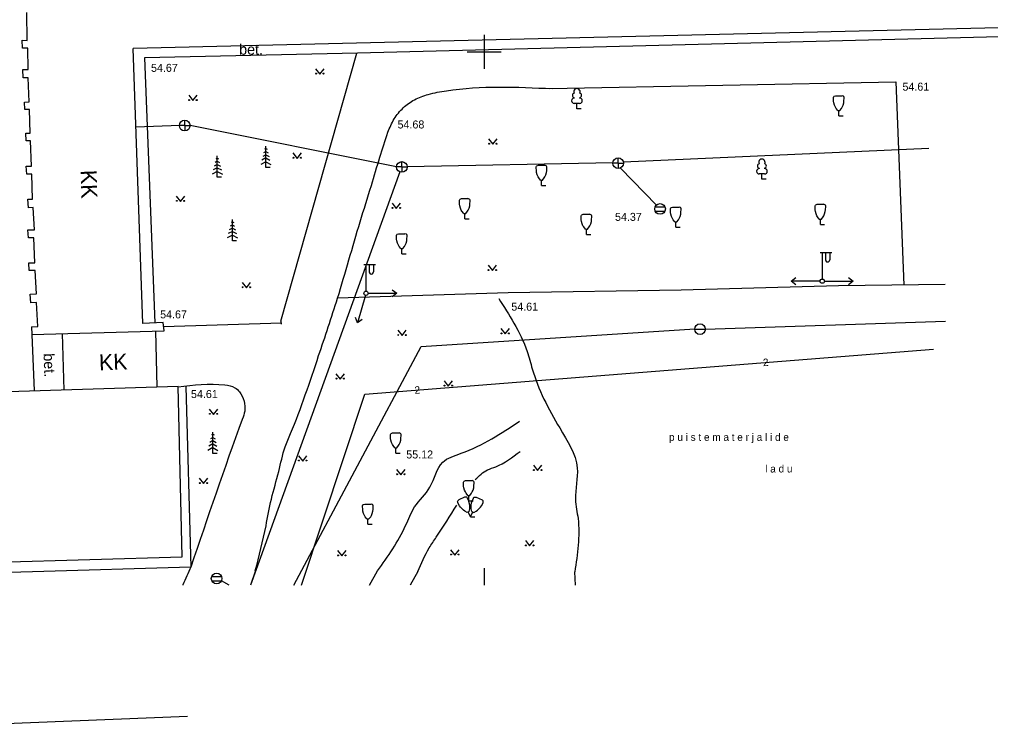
# Model space of a CAD drawing. Extents: x 9156 to 9809, y 2728 to 4000.
# Drawn here: x 9556.4 to 9647.5, y 3486.5 to 3553 of the extents above; entities that cross this region are included whole.
import ezdxf

# ---------------------------------------------------------------- set-up
doc = ezdxf.new("R2010")
doc.units = 0
for name, color, linetype in [('Level 18', 7, 'Continuous'), ('Level 54', 7, 'Continuous'), ('Level 56', 7, 'Continuous'), ('Level 58', 7, 'Continuous')]:
    doc.layers.add(name, color=color, linetype=linetype)

# ---------------------------------------------------------------- blocks, each defined once
blk = doc.blocks.new('KKOL')
at = {"layer": 'Level 58'}
for p, q in [((0, 1.59349), (0, -1.5935)), ((-1.5935, 0), (1.59349, 0))]:
    blk.add_line(p, q, dxfattribs=at)

msp = doc.modelspace()

# ---------------------------------------------------------------- linework, layer by layer
at = {"layer": 'Level 18'}
msp.add_line((9543.338, 3486.533), (9572.194, 3487.688), dxfattribs=at)
at = {"layer": 'Level 54'}
for p, q in [((9557.175, 3551.068), (9557.126, 3553.678)), ((9668.81, 3552.755), (9567.095, 3550.318)), ((9669.583, 3551.972), (9588.121, 3549.881)), ((9556.735, 3550.334), (9556.686, 3551.084)), ((9556.686, 3551.084), (9557.175, 3551.068)), ((9557.224, 3550.334), (9556.735, 3550.334)), ((9557.272, 3548.352), (9557.224, 3550.334)), ((9568.015, 3524.538), (9567.095, 3550.318)), ((9588.121, 3549.881), (9568.168, 3549.43)), ((9568.168, 3549.43), (9569.127, 3524.577)), ((9580.934, 3524.751), (9588.058, 3549.88)), ((9556.799, 3547.569), (9556.767, 3548.352)), ((9556.767, 3548.352), (9557.272, 3548.352)), ((9584.192, 3548.415), (9584.595, 3547.91)), ((9584.595, 3547.91), (9584.992, 3548.415)), ((9557.272, 3547.569), (9556.799, 3547.569)), ((9557.37, 3545.317), (9557.272, 3547.569)), ((9606.163, 3546.554), (9638.573, 3547.206)), ((9638.573, 3547.206), (9639.321, 3528.121)), ((9572.302, 3545.934), (9572.705, 3545.429)), ((9572.705, 3545.429), (9573.102, 3545.934)), ((9632.929, 3545.887), (9633.529, 3545.887)), ((9556.913, 3545.285), (9557.37, 3545.317)), ((9556.946, 3544.583), (9556.913, 3545.285)), ((9608.441, 3545.705), (9608.441, 3545.673)), ((9608.941, 3545.173), (9608.441, 3545.173)), ((9608.691, 3544.673), (9608.691, 3545.173)), ((9608.941, 3545.705), (9608.941, 3545.673)), ((9557.386, 3544.6), (9556.946, 3544.583)), ((9557.451, 3542.39), (9557.386, 3544.6)), ((9609.091, 3544.673), (9608.691, 3544.673)), ((9633.129, 3544.487), (9633.329, 3544.487)), ((9633.229, 3543.987), (9633.229, 3544.487)), ((9633.229, 3543.987), (9633.629, 3543.987)), ((9571.469, 3543.089), (9567.358, 3542.947)), ((9571.933, 3543.089), (9571.433, 3543.089)), ((9571.933, 3543.089), (9571.933, 3543.589)), ((9571.933, 3543.089), (9572.433, 3543.089)), ((9571.933, 3543.089), (9571.933, 3542.589)), ((9591.783, 3539.211), (9572.433, 3543.087)), ((9557.027, 3542.373), (9557.451, 3542.39)), ((9557.076, 3541.655), (9557.027, 3542.373)), ((9557.484, 3541.672), (9557.076, 3541.655)), ((9557.565, 3539.29), (9557.484, 3541.672)), ((9600.415, 3541.838), (9600.818, 3541.333)), ((9600.818, 3541.333), (9601.215, 3541.838)), ((9579.535, 3540.351), (9579.237, 3540.185)), ((9579.535, 3540.651), (9579.323, 3540.533)), ((9579.535, 3540.951), (9579.409, 3540.881)), ((9579.535, 3539.151), (9579.535, 3541.151)), ((9579.535, 3540.951), (9579.661, 3540.881)), ((9579.535, 3540.651), (9579.747, 3540.533)), ((9579.535, 3540.351), (9579.833, 3540.185)), ((9582.067, 3540.517), (9582.47, 3540.012)), ((9582.47, 3540.012), (9582.867, 3540.517)), ((9641.678, 3540.925), (9613.038, 3539.651)), ((9574.982, 3539.44), (9574.684, 3539.274)), ((9574.982, 3539.74), (9574.77, 3539.622)), ((9574.982, 3540.04), (9574.856, 3539.97)), ((9574.982, 3538.24), (9574.982, 3540.24)), ((9574.982, 3540.04), (9575.108, 3539.97)), ((9574.982, 3539.74), (9575.194, 3539.622)), ((9574.982, 3539.44), (9575.28, 3539.274)), ((9579.535, 3539.701), (9579.06, 3539.437)), ((9579.535, 3540.051), (9579.151, 3539.838)), ((9579.535, 3540.051), (9579.919, 3539.838)), ((9579.535, 3539.701), (9580.01, 3539.437)), ((9592.283, 3539.21), (9592.283, 3539.71)), ((9612.048, 3539.588), (9592.783, 3539.211)), ((9612.547, 3539.557), (9612.047, 3539.557)), ((9612.547, 3539.557), (9612.547, 3540.057)), ((9612.547, 3539.557), (9613.047, 3539.557)), ((9612.547, 3539.557), (9612.547, 3539.057)), ((9557.125, 3538.523), (9557.076, 3539.29)), ((9557.076, 3539.29), (9557.565, 3539.29)), ((9557.598, 3538.545), (9557.125, 3538.523)), ((9557.679, 3536.196), (9557.598, 3538.545)), ((9574.982, 3538.79), (9574.506, 3538.526)), ((9574.982, 3539.14), (9574.598, 3538.926)), ((9574.982, 3539.14), (9575.366, 3538.926)), ((9574.982, 3538.79), (9575.457, 3538.526)), ((9592.1, 3538.745), (9578.107, 3500)), ((9579.935, 3539.151), (9579.535, 3539.151)), ((9592.283, 3539.21), (9591.783, 3539.21)), ((9592.283, 3539.21), (9592.783, 3539.21)), ((9592.283, 3539.21), (9592.283, 3538.71)), ((9605.071, 3539.37), (9605.671, 3539.37)), ((9612.762, 3539.105), (9616.14, 3535.639)), ((9625.774, 3539.081), (9625.774, 3539.049)), ((9626.274, 3538.549), (9625.774, 3538.549)), ((9626.024, 3538.049), (9626.024, 3538.549)), ((9626.274, 3539.081), (9626.274, 3539.049)), ((9575.382, 3538.24), (9574.982, 3538.24)), ((9605.271, 3537.97), (9605.471, 3537.97)), ((9605.371, 3537.47), (9605.371, 3537.97)), ((9626.424, 3538.049), (9626.024, 3538.049)), ((9605.371, 3537.47), (9605.771, 3537.47)), ((9557.223, 3536.18), (9557.679, 3536.196)), ((9557.288, 3535.381), (9557.223, 3536.18)), ((9571.139, 3536.477), (9571.542, 3535.972)), ((9571.542, 3535.972), (9571.939, 3536.477)), ((9591.358, 3535.813), (9591.761, 3535.308)), ((9591.761, 3535.308), (9592.158, 3535.813)), ((9597.876, 3536.239), (9598.476, 3536.239)), ((9557.728, 3535.397), (9557.288, 3535.381)), ((9557.842, 3533.313), (9557.728, 3535.397)), ((9616.017, 3535.468), (9616.934, 3535.468)), ((9616.017, 3535.068), (9616.934, 3535.068)), ((9617.653, 3535.45), (9618.253, 3535.45)), ((9631.201, 3535.708), (9631.801, 3535.708)), ((9576.398, 3534.065), (9576.272, 3533.995)), ((9576.398, 3532.265), (9576.398, 3534.265)), ((9576.398, 3534.065), (9576.524, 3533.995)), ((9598.076, 3534.839), (9598.276, 3534.839)), ((9598.176, 3534.339), (9598.176, 3534.839)), ((9598.176, 3534.339), (9598.576, 3534.339)), ((9609.277, 3534.77), (9609.877, 3534.77)), ((9617.853, 3534.05), (9618.053, 3534.05)), ((9617.953, 3533.55), (9617.953, 3534.05)), ((9631.401, 3534.308), (9631.601, 3534.308)), ((9631.501, 3533.808), (9631.501, 3534.308)), ((9557.239, 3533.296), (9557.842, 3533.313)), ((9557.288, 3532.546), (9557.239, 3533.296)), ((9576.398, 3533.165), (9576.014, 3532.952)), ((9576.398, 3533.465), (9576.1, 3533.3)), ((9576.398, 3533.765), (9576.186, 3533.648)), ((9576.398, 3533.765), (9576.61, 3533.648)), ((9576.398, 3533.465), (9576.696, 3533.3)), ((9576.398, 3533.165), (9576.782, 3532.952)), ((9609.477, 3533.37), (9609.677, 3533.37)), ((9609.577, 3532.87), (9609.577, 3533.37)), ((9617.953, 3533.55), (9618.353, 3533.55)), ((9631.501, 3533.808), (9631.901, 3533.808)), ((9557.777, 3532.562), (9557.288, 3532.546)), ((9557.875, 3530.217), (9557.777, 3532.562)), ((9576.398, 3532.815), (9575.923, 3532.551)), ((9576.398, 3532.815), (9576.874, 3532.551)), ((9576.798, 3532.265), (9576.398, 3532.265)), ((9591.974, 3532.944), (9592.574, 3532.944)), ((9609.577, 3532.87), (9609.977, 3532.87)), ((9592.174, 3531.544), (9592.374, 3531.544)), ((9592.274, 3531.044), (9592.274, 3531.544)), ((9592.274, 3531.044), (9592.674, 3531.044)), ((9631.476, 3531.195), (9632.576, 3531.195)), ((9631.676, 3531.195), (9631.676, 3528.695)), ((9631.976, 3531.195), (9631.976, 3530.495)), ((9632.376, 3531.195), (9632.376, 3530.495)), ((9557.321, 3530.201), (9557.875, 3530.217)), ((9557.37, 3529.483), (9557.321, 3530.201)), ((9557.908, 3529.499), (9557.37, 3529.483)), ((9558.038, 3527.319), (9557.908, 3529.499)), ((9588.72, 3530.066), (9589.82, 3530.066)), ((9588.92, 3530.066), (9588.92, 3527.566)), ((9589.22, 3530.066), (9589.22, 3529.366)), ((9589.62, 3530.066), (9589.62, 3529.366)), ((9600.364, 3529.991), (9600.767, 3529.485)), ((9600.767, 3529.485), (9601.164, 3529.991)), ((9628.776, 3528.495), (9629.215, 3528.826)), ((9631.476, 3528.495), (9628.776, 3528.495)), ((9629.215, 3528.164), (9628.776, 3528.495)), ((9631.876, 3528.495), (9634.576, 3528.495)), ((9634.137, 3528.826), (9634.576, 3528.495)), ((9634.576, 3528.495), (9634.137, 3528.164)), ((9577.312, 3528.376), (9577.715, 3527.871)), ((9577.715, 3527.871), (9578.112, 3528.376)), ((9591.381, 3527.697), (9591.82, 3527.366)), ((9618.448, 3527.66), (9602.259, 3527.404)), ((9633.186, 3528.043), (9618.448, 3527.66)), ((9643.193, 3528.171), (9633.186, 3528.043)), ((9557.451, 3527.286), (9558.038, 3527.319)), ((9557.516, 3526.47), (9557.451, 3527.286)), ((9602.259, 3527.404), (9586.255, 3526.902)), ((9588.865, 3527.174), (9588.124, 3524.578)), ((9589.12, 3527.366), (9591.82, 3527.366)), ((9591.82, 3527.366), (9591.381, 3527.035)), ((9558.054, 3526.503), (9557.516, 3526.47)), ((9558.168, 3524.236), (9558.054, 3526.503)), ((9588.124, 3524.578), (9587.926, 3525.091)), ((9588.563, 3524.909), (9588.124, 3524.578)), ((9557.582, 3524.212), (9558.168, 3524.236)), ((9557.582, 3524.212), (9557.615, 3523.494)), ((9569.907, 3524.604), (9568.015, 3524.538)), ((9570.004, 3523.853), (9569.907, 3524.604)), ((9569.954, 3524.241), (9580.995, 3524.603)), ((9581, 3524.453), (9580.965, 3524.752)), ((9594.079, 3522.378), (9619.728, 3524.034)), ((9601.568, 3524.052), (9601.971, 3523.547)), ((9601.971, 3523.547), (9602.368, 3524.052)), ((9619.726, 3523.992), (9620.726, 3523.992)), ((9620.701, 3523.992), (9643.236, 3524.73)), ((9557.615, 3523.494), (9570.004, 3523.853)), ((9557.615, 3523.494), (9557.811, 3518.195)), ((9560.451, 3523.576), (9560.615, 3518.285)), ((9569.188, 3523.83), (9569.32, 3518.566)), ((9591.9, 3523.896), (9592.303, 3523.391)), ((9592.303, 3523.391), (9592.7, 3523.896)), ((9582.144, 3500), (9594.079, 3522.378)), ((9588.819, 3517.901), (9642.095, 3522.122)), ((9586.095, 3519.812), (9586.498, 3519.306)), ((9586.498, 3519.306), (9586.895, 3519.812)), ((9571.311, 3518.63), (9534.872, 3517.456)), ((9571.702, 3502.643), (9571.311, 3518.63)), ((9572.05, 3518.626), (9572.503, 3501.678)), ((9596.231, 3519.148), (9596.634, 3518.643)), ((9596.634, 3518.643), (9597.031, 3519.148)), ((9582.867, 3500), (9588.819, 3517.901)), ((9574.235, 3516.502), (9574.638, 3515.996)), ((9574.638, 3515.996), (9575.035, 3516.502)), ((9574.572, 3514.142), (9574.447, 3514.072)), ((9574.572, 3512.342), (9574.572, 3514.342)), ((9574.572, 3514.142), (9574.698, 3514.072)), ((9591.415, 3514.264), (9592.015, 3514.264)), ((9574.572, 3513.242), (9574.188, 3513.029)), ((9574.572, 3513.542), (9574.275, 3513.377)), ((9574.572, 3513.842), (9574.361, 3513.724)), ((9574.572, 3513.842), (9574.784, 3513.724)), ((9574.572, 3513.542), (9574.87, 3513.377)), ((9574.572, 3513.242), (9574.956, 3513.029)), ((9574.572, 3512.892), (9574.097, 3512.628)), ((9574.572, 3512.892), (9575.048, 3512.628)), ((9574.972, 3512.342), (9574.572, 3512.342)), ((9582.586, 3512.126), (9582.989, 3511.621)), ((9582.989, 3511.621), (9583.386, 3512.126)), ((9591.615, 3512.864), (9591.815, 3512.864)), ((9591.715, 3512.364), (9591.715, 3512.864)), ((9591.715, 3512.364), (9592.115, 3512.364)), ((9604.603, 3511.229), (9605.006, 3510.724)), ((9605.006, 3510.724), (9605.403, 3511.229)), ((9591.787, 3510.839), (9592.19, 3510.333)), ((9592.19, 3510.333), (9592.587, 3510.839)), ((9573.289, 3510.009), (9573.692, 3509.504)), ((9573.692, 3509.504), (9574.089, 3510.009)), ((9598.255, 3509.799), (9598.855, 3509.799)), ((9588.801, 3507.595), (9589.401, 3507.595)), ((9598.166, 3508.242), (9597.624, 3507.985)), ((9598.455, 3508.399), (9598.655, 3508.399)), ((9598.555, 3507.899), (9598.555, 3508.399)), ((9598.555, 3507.899), (9598.955, 3507.899)), ((9599.255, 3508.242), (9599.797, 3507.985)), ((9598.586, 3506.892), (9598.406, 3506.806)), ((9598.711, 3506.397), (9598.496, 3506.849)), ((9598.711, 3506.397), (9598.925, 3506.849)), ((9598.835, 3506.892), (9599.016, 3506.806)), ((9589.001, 3506.195), (9589.201, 3506.195)), ((9589.101, 3505.695), (9589.101, 3506.195)), ((9598.711, 3506.397), (9599.111, 3506.397)), ((9589.101, 3505.695), (9589.501, 3505.695)), ((9603.855, 3504.169), (9604.258, 3503.664)), ((9604.258, 3503.664), (9604.655, 3504.169)), ((9586.251, 3503.231), (9586.654, 3502.726)), ((9586.654, 3502.726), (9587.051, 3503.231)), ((9596.845, 3503.31), (9597.248, 3502.805)), ((9597.248, 3502.805), (9597.645, 3503.31)), ((9531.681, 3501.469), (9571.702, 3502.643)), ((9557.678, 3501.246), (9531.583, 3500.415)), ((9572.503, 3501.678), (9557.678, 3501.246)), ((9578.561, 3501.366), (9578.097, 3500)), ((9589.233, 3500), (9589.998, 3501.32)), ((9593.773, 3501.26), (9593.071, 3500)), ((9600, 3501.593), (9600, 3500)), ((9608.568, 3500), (9608.477, 3501.239)), ((9574.461, 3500.806), (9575.377, 3500.806)), ((9574.461, 3500.406), (9575.377, 3500.406)), ((9576.1, 3500), (9575.373, 3500.397))]:
    msp.add_line(p, q, dxfattribs=at)
for points in [[(9633.129, 3544.487), (9632.971, 3544.7), (9632.906, 3544.812), (9632.829, 3544.987), (9632.768, 3545.212), (9632.744, 3545.368), (9632.729, 3545.687), (9632.731, 3545.728), (9632.761, 3545.8), (9632.801, 3545.837), (9632.929, 3545.887)], [(9633.329, 3544.487), (9633.487, 3544.7), (9633.552, 3544.812), (9633.629, 3544.987), (9633.69, 3545.212), (9633.714, 3545.368), (9633.729, 3545.687), (9633.727, 3545.728), (9633.697, 3545.8), (9633.657, 3545.837), (9633.529, 3545.887)], [(9605.271, 3537.97), (9605.113, 3538.183), (9605.048, 3538.295), (9604.971, 3538.47), (9604.91, 3538.696), (9604.886, 3538.852), (9604.871, 3539.17), (9604.873, 3539.212), (9604.903, 3539.283), (9604.943, 3539.32), (9605.071, 3539.37)], [(9605.471, 3537.97), (9605.63, 3538.183), (9605.694, 3538.295), (9605.771, 3538.47), (9605.833, 3538.696), (9605.856, 3538.852), (9605.871, 3539.17), (9605.869, 3539.212), (9605.84, 3539.283), (9605.799, 3539.32), (9605.671, 3539.37)], [(9598.076, 3534.839), (9597.917, 3535.052), (9597.853, 3535.164), (9597.776, 3535.339), (9597.714, 3535.565), (9597.691, 3535.721), (9597.676, 3536.039), (9597.678, 3536.081), (9597.707, 3536.152), (9597.748, 3536.189), (9597.876, 3536.239)], [(9598.276, 3534.839), (9598.434, 3535.052), (9598.499, 3535.164), (9598.576, 3535.339), (9598.637, 3535.565), (9598.661, 3535.721), (9598.676, 3536.039), (9598.674, 3536.081), (9598.644, 3536.152), (9598.604, 3536.189), (9598.476, 3536.239)], [(9617.853, 3534.05), (9617.695, 3534.263), (9617.63, 3534.374), (9617.553, 3534.55), (9617.492, 3534.775), (9617.468, 3534.931), (9617.453, 3535.25), (9617.455, 3535.291), (9617.485, 3535.363), (9617.525, 3535.4), (9617.653, 3535.45)], [(9618.053, 3534.05), (9618.211, 3534.263), (9618.276, 3534.374), (9618.353, 3534.55), (9618.414, 3534.775), (9618.438, 3534.931), (9618.453, 3535.25), (9618.451, 3535.291), (9618.421, 3535.363), (9618.381, 3535.4), (9618.253, 3535.45)], [(9631.401, 3534.308), (9631.243, 3534.521), (9631.178, 3534.632), (9631.101, 3534.808), (9631.04, 3535.033), (9631.016, 3535.189), (9631.001, 3535.508), (9631.003, 3535.549), (9631.033, 3535.621), (9631.073, 3535.658), (9631.201, 3535.708)], [(9631.601, 3534.308), (9631.759, 3534.521), (9631.824, 3534.632), (9631.901, 3534.808), (9631.962, 3535.033), (9631.986, 3535.189), (9632.001, 3535.508), (9631.999, 3535.549), (9631.969, 3535.621), (9631.929, 3535.658), (9631.801, 3535.708)], [(9609.477, 3533.37), (9609.319, 3533.583), (9609.254, 3533.695), (9609.177, 3533.87), (9609.116, 3534.095), (9609.092, 3534.251), (9609.077, 3534.57), (9609.079, 3534.612), (9609.109, 3534.683), (9609.149, 3534.72), (9609.277, 3534.77)], [(9609.677, 3533.37), (9609.835, 3533.583), (9609.9, 3533.695), (9609.977, 3533.87), (9610.038, 3534.095), (9610.062, 3534.251), (9610.077, 3534.57), (9610.075, 3534.612), (9610.045, 3534.683), (9610.005, 3534.72), (9609.877, 3534.77)], [(9592.174, 3531.544), (9592.016, 3531.757), (9591.951, 3531.869), (9591.874, 3532.044), (9591.813, 3532.269), (9591.789, 3532.425), (9591.774, 3532.744), (9591.776, 3532.786), (9591.806, 3532.857), (9591.846, 3532.894), (9591.974, 3532.944)], [(9592.374, 3531.544), (9592.533, 3531.757), (9592.597, 3531.869), (9592.674, 3532.044), (9592.736, 3532.269), (9592.759, 3532.425), (9592.774, 3532.744), (9592.772, 3532.786), (9592.743, 3532.857), (9592.702, 3532.894), (9592.574, 3532.944)], [(9591.615, 3512.864), (9591.457, 3513.077), (9591.393, 3513.189), (9591.315, 3513.364), (9591.254, 3513.59), (9591.231, 3513.746), (9591.215, 3514.064), (9591.218, 3514.106), (9591.247, 3514.177), (9591.287, 3514.215), (9591.415, 3514.264)], [(9591.815, 3512.864), (9591.974, 3513.077), (9592.038, 3513.189), (9592.115, 3513.364), (9592.177, 3513.59), (9592.2, 3513.746), (9592.215, 3514.064), (9592.213, 3514.106), (9592.184, 3514.177), (9592.144, 3514.215), (9592.015, 3514.264)], [(9598.455, 3508.399), (9598.296, 3508.612), (9598.232, 3508.724), (9598.155, 3508.899), (9598.093, 3509.125), (9598.07, 3509.281), (9598.055, 3509.599), (9598.057, 3509.641), (9598.086, 3509.713), (9598.127, 3509.75), (9598.255, 3509.799)], [(9598.655, 3508.399), (9598.813, 3508.612), (9598.878, 3508.724), (9598.955, 3508.899), (9599.016, 3509.125), (9599.04, 3509.281), (9599.055, 3509.599), (9599.053, 3509.641), (9599.023, 3509.713), (9598.983, 3509.75), (9598.855, 3509.799)], [(9589.001, 3506.195), (9588.842, 3506.408), (9588.778, 3506.52), (9588.701, 3506.695), (9588.639, 3506.921), (9588.616, 3507.077), (9588.601, 3507.395), (9588.603, 3507.437), (9588.632, 3507.508), (9588.673, 3507.545), (9588.801, 3507.595)], [(9589.201, 3506.195), (9589.359, 3506.408), (9589.424, 3506.52), (9589.501, 3506.695), (9589.562, 3506.921), (9589.586, 3507.077), (9589.601, 3507.395), (9589.599, 3507.437), (9589.569, 3507.508), (9589.529, 3507.545), (9589.401, 3507.595)], [(9598.406, 3506.806), (9598.171, 3506.931), (9598.065, 3507.004), (9597.92, 3507.129), (9597.768, 3507.306), (9597.68, 3507.437), (9597.529, 3507.718), (9597.513, 3507.757), (9597.509, 3507.834), (9597.53, 3507.885), (9597.624, 3507.985)], [(9598.586, 3506.892), (9598.638, 3507.152), (9598.648, 3507.281), (9598.643, 3507.472), (9598.601, 3507.702), (9598.556, 3507.853), (9598.433, 3508.148), (9598.413, 3508.184), (9598.355, 3508.236), (9598.303, 3508.252), (9598.166, 3508.242)], [(9598.835, 3506.892), (9598.783, 3507.152), (9598.773, 3507.281), (9598.779, 3507.472), (9598.82, 3507.702), (9598.866, 3507.853), (9598.989, 3508.148), (9599.009, 3508.184), (9599.066, 3508.236), (9599.118, 3508.252), (9599.255, 3508.242)], [(9599.016, 3506.806), (9599.25, 3506.931), (9599.356, 3507.004), (9599.501, 3507.129), (9599.653, 3507.306), (9599.742, 3507.437), (9599.892, 3507.718), (9599.908, 3507.757), (9599.912, 3507.834), (9599.891, 3507.885), (9599.797, 3507.985)]]:
    msp.add_lwpolyline(points, dxfattribs=at)
for centre, radius in [((9584.242, 3547.965), 0.0428), ((9584.942, 3547.965), 0.0452), ((9572.352, 3545.484), 0.0428), ((9573.052, 3545.484), 0.0452), ((9571.933, 3543.089), 0.5), ((9600.465, 3541.388), 0.0428), ((9601.165, 3541.388), 0.0452), ((9582.117, 3540.067), 0.0428), ((9582.817, 3540.067), 0.0452), ((9592.283, 3539.21), 0.5), ((9612.547, 3539.557), 0.5), ((9571.189, 3536.027), 0.0428), ((9571.889, 3536.027), 0.0452), ((9616.475, 3535.268), 0.5), ((9591.408, 3535.363), 0.0428), ((9592.108, 3535.363), 0.0452), ((9600.414, 3529.541), 0.0428), ((9601.114, 3529.541), 0.0452), ((9631.676, 3528.495), 0.2), ((9577.362, 3527.926), 0.0428), ((9578.062, 3527.926), 0.0452), ((9588.92, 3527.366), 0.2), ((9620.226, 3523.992), 0.5), ((9591.95, 3523.446), 0.0428), ((9592.65, 3523.446), 0.0452), ((9601.618, 3523.602), 0.0428), ((9602.318, 3523.602), 0.0452), ((9586.145, 3519.362), 0.0428), ((9586.845, 3519.362), 0.0452), ((9596.281, 3518.698), 0.0428), ((9596.981, 3518.698), 0.0452), ((9574.285, 3516.052), 0.0428), ((9574.985, 3516.052), 0.0452), ((9582.636, 3511.676), 0.0428), ((9583.336, 3511.676), 0.0452), ((9591.837, 3510.389), 0.0428), ((9592.537, 3510.389), 0.0452), ((9604.653, 3510.779), 0.0428), ((9605.353, 3510.779), 0.0452), ((9573.339, 3509.559), 0.0428), ((9574.039, 3509.559), 0.0452), ((9603.905, 3503.719), 0.0428), ((9604.605, 3503.719), 0.0452), ((9586.301, 3502.781), 0.0428), ((9587.001, 3502.781), 0.0452), ((9596.895, 3502.86), 0.0428), ((9597.595, 3502.86), 0.0452), ((9574.919, 3500.606), 0.5)]:
    msp.add_circle(centre, radius, dxfattribs=at)
for centre, radius, start, end in [((9608.491, 3545.923), 0.224, 105.2441, 257.07903), ((9608.691, 3546.273), 0.292, 332.5799, 207.4201), ((9608.891, 3545.923), 0.224, 282.92097, 74.7559), ((9608.441, 3545.423), 0.25, 90.00001, 270), ((9608.941, 3545.423), 0.25, 270, 89.99999), ((9625.824, 3539.299), 0.224, 105.2441, 257.07903), ((9626.024, 3539.649), 0.292, 332.5799, 207.4201), ((9626.224, 3539.299), 0.224, 282.92097, 74.7559), ((9625.774, 3538.799), 0.25, 90.00001, 270), ((9626.274, 3538.799), 0.25, 270, 89.99999), ((9632.176, 3530.495), 0.2, 179.93931, 0.0607), ((9589.42, 3529.366), 0.2, 179.93931, 0.0607)]:
    msp.add_arc(centre, radius, start, end, dxfattribs=at)
for points in [[(9590.969, 3542.463), (9591.568, 3543.712), (9592.416, 3544.76), (9593.464, 3545.509), (9594.761, 3546.009), (9596.458, 3546.358), (9606.363, 3546.558)], [(9578.545, 3501.318), (9579.55, 3505.56), (9580.049, 3508.057), (9580.748, 3510.653), (9581.347, 3512.95), (9581.846, 3514.198), (9584.484, 3521.511), (9586.255, 3526.902), (9588.374, 3534.075), (9589.422, 3537.47), (9590.22, 3540.117), (9590.969, 3542.463)], [(9601.357, 3526.876), (9602.784, 3524.558), (9604.032, 3521.905), (9604.5, 3520.267), (9607.073, 3514.727), (9608.71, 3510.981), (9608.554, 3508.017), (9608.788, 3506.222), (9608.476, 3501.228)], [(9571.312, 3518.598), (9575.695, 3518.763), (9576.641, 3518.502), (9577.064, 3518.11), (9577.554, 3516.316), (9577.325, 3515.533), (9572.503, 3501.678)], [(9589.998, 3501.32), (9592.635, 3505.577), (9593.474, 3507.316), (9594.912, 3509.175), (9596.11, 3511.513), (9597.848, 3512.353), (9603.3, 3515.351)], [(9599.166, 3509.894), (9600.304, 3510.794), (9601.083, 3511.094), (9603.36, 3512.533)], [(9593.773, 3501.26), (9594.852, 3503.479), (9595.511, 3504.498), (9597.428, 3507.496)], [(9572.507, 3501.687), (9571.765, 3500.025), (9571.753, 3500)]]:
    msp.add_spline(points, degree=3, dxfattribs=at)
at = {"layer": 'Level 56'}
msp.add_line((9543.338, 3486.533), (9572.194, 3487.688), dxfattribs=at)

# ---------------------------------------------------------------- block references
at = {"layer": 'Level 54'}
msp.add_blockref('KKOL', (9600, 3550), dxfattribs=at)

# ---------------------------------------------------------------- texts
for s, height, p in [('bet.', 1, (9577.036, 3549.732)), ('54.67', 0.75, (9568.774, 3548.126)), ('54.61', 0.75, (9639.195, 3546.362)), ('54.68', 0.75, (9591.878, 3542.818)), ('54.37', 0.75, (9612.256, 3534.152)), ('54.67', 0.75, (9569.629, 3525.007)), ('54.61', 0.75, (9602.538, 3525.729)), ('54.61', 0.75, (9572.519, 3517.534)), ('p u i s t e m a t e r j a l i d e', 0.7, (9617.317, 3513.519)), ('55.12', 0.75, (9592.695, 3511.868)), ('l a d u', 0.7, (9626.338, 3510.554))]:
    msp.add_text(s, height=height, dxfattribs=at).set_placement(p)
for s, height, rotation, p in [('KK', 1.5, 272.04539, (9562.164, 3538.901)), ('bet.', 1, 272.11857, (9558.699, 3521.71)), ('KK', 1.5, 1.84588, (9563.917, 3520.131)), ('2', 0.7, 3.61847, (9626.14, 3520.518)), ('2', 0.7, 3.61847, (9593.49, 3517.924))]:
    msp.add_text(s, height=height, rotation=rotation, dxfattribs=at).set_placement(p)

doc.saveas('drawing.dxf')
